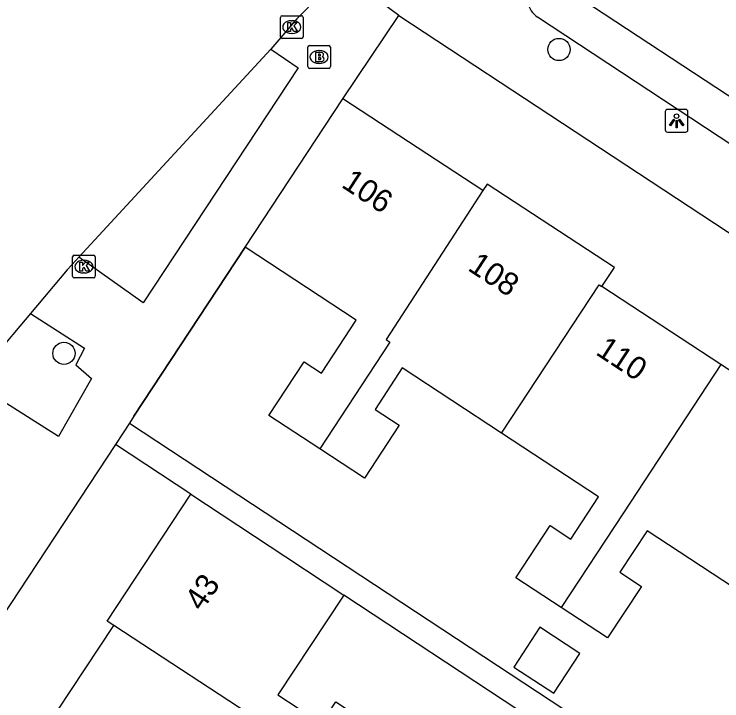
# Model space of a CAD drawing. Extents: x 159280 to 160375, y 384531 to 385872.
# Drawn here: x 160014.71 to 160045.8, y 384825.21 to 384855.39 of the extents above; entities that cross this region are included whole.
import ezdxf

# ---------------------------------------------------------------- set-up
doc = ezdxf.new("R2010")
doc.units = 0
for name, color, linetype in [('IMGEO_Boom', 7, 'Continuous'), ('IMGEO_Brandkraan', 7, 'Continuous'), ('IMGEO_Kolk', 7, 'Continuous'), ('IMGEO_Lichtpunt', 7, 'Continuous'), ('IMGEO_Muur', 7, 'Continuous'), ('IMGEO_Pand', 7, 'Continuous'), ('IMGEO_Pand_nummerreeks', 7, 'Continuous'), ('IMGEO_Rijbaan_lokaal_open', 7, 'Continuous'), ('IMGEO_Voetpad_open', 7, 'Continuous')]:
    doc.layers.add(name, color=color, linetype=linetype)

msp = doc.modelspace()

# ---------------------------------------------------------------- linework, layer by layer
at = {"layer": 'IMGEO_Boom'}
for centre in [(160038.647, 384853.84), (160016.893, 384840.483)]:
    msp.add_circle(centre, 0.489, dxfattribs=at)
at = {"layer": 'IMGEO_Brandkraan'}
for p, q in [((160027.605, 384853.085), (160027.605, 384853.937)), ((160027.68, 384854.011), (160028.532, 384854.011)), ((160028.606, 384853.937), (160028.606, 384853.085)), ((160028.093, 384853.791), (160028.118, 384853.791)), ((160028.532, 384853.011), (160027.68, 384853.011)), ((160028.116, 384853.231), (160028.091, 384853.231))]:
    msp.add_line(p, q, dxfattribs=at)
for points in [[(160027.605, 384853.085), (160027.605, 384853.937)], [(160027.68, 384854.011), (160028.532, 384854.011)], [(160028.606, 384853.937), (160028.606, 384853.085)], [(160027.953, 384853.711), (160027.953, 384853.311), (160028.166, 384853.311)], [(160028.184, 384853.711), (160027.953, 384853.711)], [(160028.132, 384853.63), (160028.078, 384853.63), (160028.078, 384853.554)], [(160028.078, 384853.554), (160028.131, 384853.554)], [(160028.14, 384853.478), (160028.078, 384853.478), (160028.078, 384853.397)], [(160028.078, 384853.397), (160028.14, 384853.397)], [(160028.532, 384853.011), (160027.68, 384853.011)]]:
    msp.add_lwpolyline(points, dxfattribs=at)
for centre, radius, start, end in [((160027.682, 384853.935), 0.0765, 91.552, 178.448), ((160027.682, 384853.935), 0.0765, 91.552, 178.448), ((160028.53, 384853.935), 0.0765, 1.552, 88.448), ((160028.53, 384853.935), 0.0765, 1.552, 88.448), ((160028.133, 384853.592), 0.0379, 267.8285, 90.9355), ((160028.188, 384853.566), 0.145, 59.4692, 91.5367), ((160028.213, 384853.613), 0.0922, 285.5137, 58.1501), ((160028.141, 384853.437), 0.0404, 269.8759, 90.5077), ((160028.172, 384853.562), 0.251, 268.6676, 293.5347), ((160028.218, 384853.421), 0.105, 301.3115, 78.989), ((160027.682, 384853.087), 0.0765, 181.552, 268.448), ((160027.682, 384853.087), 0.0765, 181.552, 268.448), ((160028.53, 384853.087), 0.0765, 271.552, 358.448), ((160028.53, 384853.087), 0.0765, 271.552, 358.448)]:
    msp.add_arc(centre, radius, start, end, dxfattribs=at)
for centre, major_axis, ratio, start_param, end_param in [((160028.092, 384853.511), (-0.387, 0.002), 0.722429, 4.712389, 7.853982), ((160028.117, 384853.511), (-0.39, 0.002), 0.717154, 1.570796, 4.712389)]:
    msp.add_ellipse(centre, major_axis=major_axis, ratio=ratio, start_param=start_param, end_param=end_param, dxfattribs=at)
at = {"layer": 'IMGEO_Kolk'}
for p, q in [((160026.406, 384854.399), (160026.406, 384855.251)), ((160026.481, 384855.325), (160027.333, 384855.325)), ((160026.894, 384855.105), (160026.919, 384855.105)), ((160027.407, 384855.251), (160027.407, 384854.399)), ((160026.917, 384854.545), (160026.892, 384854.545)), ((160027.333, 384854.325), (160026.481, 384854.325)), ((160017.272, 384843.871), (160017.272, 384844.723)), ((160017.347, 384844.797), (160018.199, 384844.797)), ((160017.76, 384844.577), (160017.785, 384844.577)), ((160018.273, 384844.723), (160018.273, 384843.871)), ((160017.783, 384844.017), (160017.758, 384844.017)), ((160018.199, 384843.797), (160017.347, 384843.797))]:
    msp.add_line(p, q, dxfattribs=at)
for points in [[(160026.406, 384854.399), (160026.406, 384855.251)], [(160026.481, 384855.325), (160027.333, 384855.325)], [(160027.407, 384855.251), (160027.407, 384854.399)], [(160026.727, 384855.025), (160026.85, 384855.025), (160026.85, 384854.874), (160026.98, 384855.025), (160027.144, 384855.025), (160026.998, 384854.874), (160027.151, 384854.625), (160026.999, 384854.625), (160026.914, 384854.789), (160026.85, 384854.722), (160026.85, 384854.625), (160026.727, 384854.625), (160026.727, 384855.025)], [(160027.333, 384854.325), (160026.481, 384854.325)], [(160017.272, 384843.871), (160017.272, 384844.723)], [(160017.347, 384844.797), (160018.199, 384844.797)], [(160018.273, 384844.723), (160018.273, 384843.871)], [(160017.593, 384844.497), (160017.716, 384844.497), (160017.716, 384844.346), (160017.846, 384844.497), (160018.01, 384844.497), (160017.864, 384844.346), (160018.017, 384844.097), (160017.865, 384844.097), (160017.78, 384844.261), (160017.716, 384844.194), (160017.716, 384844.097), (160017.593, 384844.097), (160017.593, 384844.497)], [(160018.199, 384843.797), (160017.347, 384843.797)]]:
    msp.add_lwpolyline(points, dxfattribs=at)
for centre, start, end in [((160026.483, 384855.249), 91.552, 178.448), ((160026.483, 384855.249), 91.552, 178.448), ((160027.331, 384855.249), 1.552, 88.448), ((160027.331, 384855.249), 1.552, 88.448), ((160026.483, 384854.401), 181.552, 268.448), ((160026.483, 384854.401), 181.552, 268.448), ((160027.331, 384854.401), 271.552, 358.448), ((160027.331, 384854.401), 271.552, 358.448), ((160017.349, 384844.721), 91.552, 178.448), ((160017.349, 384844.721), 91.552, 178.448), ((160018.197, 384844.721), 1.552, 88.448), ((160018.197, 384844.721), 1.552, 88.448), ((160017.349, 384843.873), 181.552, 268.448), ((160017.349, 384843.873), 181.552, 268.448), ((160018.197, 384843.873), 271.552, 358.448), ((160018.197, 384843.873), 271.552, 358.448)]:
    msp.add_arc(centre, 0.0765, start, end, dxfattribs=at)
for centre, major_axis, ratio, start_param, end_param in [((160026.893, 384854.825), (-0.387, 0.002), 0.722429, 4.712389, 7.853982), ((160026.918, 384854.825), (-0.39, 0.002), 0.717154, 1.570796, 4.712389), ((160017.759, 384844.297), (-0.387, 0.002), 0.722429, 4.712389, 7.853982), ((160017.784, 384844.297), (-0.39, 0.002), 0.717154, 1.570796, 4.712389)]:
    msp.add_ellipse(centre, major_axis=major_axis, ratio=ratio, start_param=start_param, end_param=end_param, dxfattribs=at)
at = {"layer": 'IMGEO_Lichtpunt'}
for p, q in [((160043.316, 384851.109), (160043.316, 384850.302)), ((160043.316, 384851.109), (160043.316, 384850.302)), ((160044.218, 384851.204), (160043.41, 384851.204)), ((160044.218, 384851.204), (160043.41, 384851.204)), ((160044.312, 384850.302), (160044.312, 384851.109)), ((160044.312, 384850.302), (160044.312, 384851.109)), ((160043.41, 384850.208), (160044.218, 384850.208)), ((160043.41, 384850.208), (160044.218, 384850.208))]:
    msp.add_line(p, q, dxfattribs=at)
for points in [[(160043.69, 384850.773), (160043.729, 384850.745), (160043.541, 384850.483), (160043.503, 384850.51), (160043.69, 384850.773)], [(160043.902, 384850.745), (160043.94, 384850.772), (160044.127, 384850.51), (160044.088, 384850.482), (160043.902, 384850.745)], [(160043.792, 384850.725), (160043.839, 384850.725), (160043.839, 384850.403), (160043.792, 384850.403), (160043.792, 384850.725)]]:
    msp.add_lwpolyline(points, dxfattribs=at)
msp.add_circle((160043.815, 384850.907), 0.0994, dxfattribs=at)
for centre, start, end in [((160043.41, 384851.109), 90, 180), ((160043.41, 384851.109), 90, 180), ((160044.218, 384851.109), 0, 90), ((160044.218, 384851.109), 0, 90), ((160043.41, 384850.302), 180, 270), ((160043.41, 384850.302), 180, 270), ((160044.218, 384850.302), 270, 0), ((160044.218, 384850.302), 270, 360)]:
    msp.add_arc(centre, 0.0946, start, end, dxfattribs=at)
at = {"layer": 'IMGEO_Muur'}
msp.add_lwpolyline([(160019.971, 384837.718), (160024.863, 384845.152)], dxfattribs=at)
at = {"layer": 'IMGEO_Pand'}
for points in [[(160024.863, 384845.152), (160029.148, 384851.677)], [(160035.303, 384847.635), (160029.148, 384851.677)], [(160040.538, 384843.42), (160041.083, 384844.25), (160035.492, 384847.922), (160035.303, 384847.635)], [(160035.303, 384847.635), (160031.054, 384841.086), (160031.217, 384840.979), (160030.874, 384840.456), (160028.137, 384836.283)], [(160028.137, 384836.283), (160025.902, 384837.75), (160027.455, 384840.115), (160028.212, 384839.618), (160029.742, 384841.948), (160024.863, 384845.152)], [(160036.129, 384836.974), (160040.419, 384843.5), (160040.538, 384843.42)], [(160045.765, 384839.988), (160040.538, 384843.42)], [(160045.765, 384839.988), (160041.486, 384833.478), (160038.744, 384829.307)], [(160051.112, 384836.476), (160045.765, 384839.988)], [(160036.129, 384836.974), (160031.764, 384839.84), (160030.57, 384838.021), (160031.626, 384837.328), (160030.095, 384834.997), (160028.137, 384836.283)], [(160038.744, 384829.307), (160036.746, 384830.619), (160038.256, 384832.919), (160039.169, 384832.319), (160040.389, 384834.176), (160036.129, 384836.974)], [(160019.082, 384828.524), (160018.792, 384828.716), (160022.471, 384834.292)], [(160022.471, 384834.292), (160026.645, 384831.539), (160029.19, 384829.86)], [(160046.778, 384829.885), (160042.516, 384832.684), (160041.32, 384830.863), (160042.267, 384830.241), (160040.777, 384827.972), (160038.744, 384829.307)], [(160029.19, 384829.86), (160026.299, 384825.476), (160028.212, 384824.214), (160028.84, 384825.166), (160031.224, 384823.593), (160029.831, 384821.482), (160025.832, 384824.102)], [(160015.335, 384822.844), (160019.082, 384828.524)], [(160025.832, 384824.102), (160019.082, 384828.524)], [(160038.419, 384825.539), (160039.568, 384827.289), (160037.806, 384828.445), (160036.657, 384826.695), (160038.419, 384825.539)]]:
    msp.add_lwpolyline(points, dxfattribs=at)
at = {"layer": 'IMGEO_Rijbaan_lokaal_open'}
for points in [[(160084.413, 384826.629), (160036.704, 384857.988)], [(160028.163, 384856.25), (160027.126, 384855.181), (160025.99, 384853.86)], [(160017.553, 384844.713), (160025.99, 384853.86)], [(160017.553, 384844.713), (160017.412, 384844.559), (160017.035, 384844.15), (160015.427, 384842.242)], [(160015.427, 384842.242), (160014.954, 384841.68), (160012.874, 384839.211)]]:
    msp.add_lwpolyline(points, dxfattribs=at)
at = {"layer": 'IMGEO_Voetpad_open'}
for points in [[(160031.613, 384855.334), (160029.066, 384857.232)], [(160029.148, 384851.677), (160031.613, 384855.334)], [(160031.613, 384855.334), (160081.482, 384822.515)], [(160081.307, 384826.532), (160037.709, 384855.267)], [(160025.99, 384853.86), (160027.182, 384853.032), (160020.378, 384842.698), (160017.553, 384844.713)], [(160024.863, 384845.152), (160019.971, 384837.718), (160019.768, 384837.41)], [(160015.427, 384842.242), (160017.804, 384840.712), (160017.417, 384839.979), (160018.101, 384839.376), (160016.653, 384836.823), (160012.874, 384839.211)], [(160019.768, 384837.41), (160019.155, 384836.479)], [(160019.768, 384837.41), (160041.911, 384822.833), (160045.771, 384820.292), (160046.945, 384818.444), (160069.13, 384803.734)], [(160019.155, 384836.479), (159998.831, 384805.608)], [(160022.471, 384834.292), (160019.155, 384836.479)], [(159986.258, 384735.984), (160003.921, 384733.4), (160014.299, 384731.886), (160015.76, 384743.962), (160020.308, 384781.549), (160021.355, 384784.522), (160035.962, 384806.663), (160044.571, 384819.713), (160029.19, 384829.86)]]:
    msp.add_lwpolyline(points, dxfattribs=at)
msp.add_arc((160038.203, 384856.046), 0.922, 188.3002, 237.6352, dxfattribs=at)

# ---------------------------------------------------------------- texts
at = {"layer": 'IMGEO_Pand_nummerreeks'}
for s, rotation, p in [('106', 326.6309, (160029.042, 384847.819)), ('108', 326.6337, (160034.594, 384844.163)), ('110', 326.6337, (160040.216, 384840.461)), ('43', 56.4249, (160022.965, 384829.104))]:
    msp.add_text(s, height=1, rotation=rotation, dxfattribs=at).set_placement(p)

doc.saveas('drawing.dxf')
